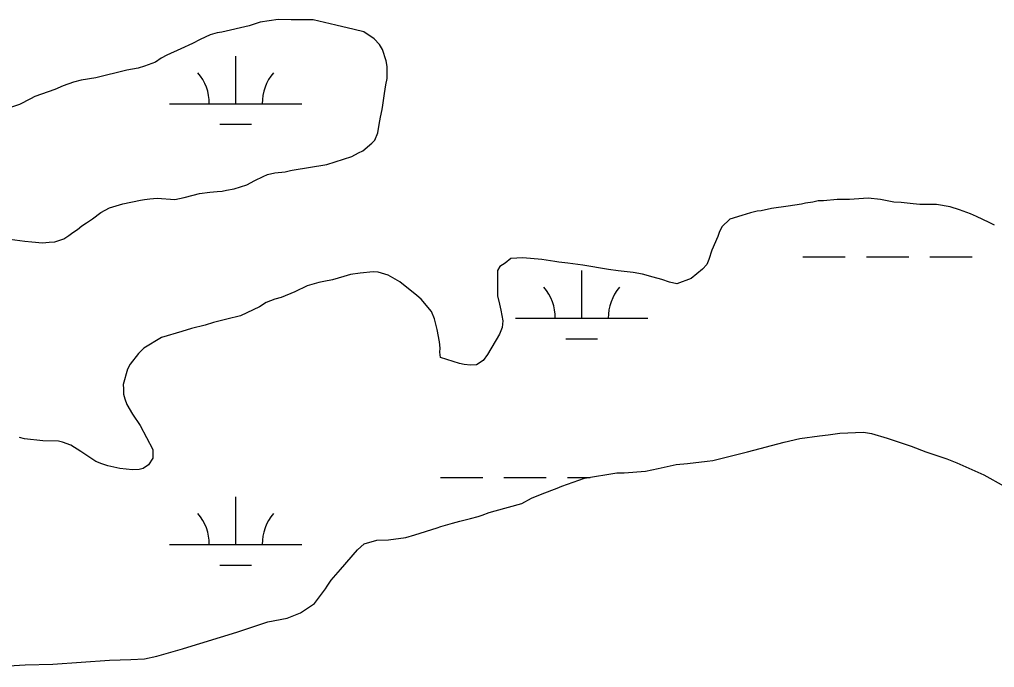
# Model space of a CAD drawing. Extents: x 3177185 to 3215018, y 812988 to 838321.
# Drawn here: x 3202844 to 3203581, y 829719 to 830208 of the extents above; entities that cross this region are included whole.
import ezdxf

# ---------------------------------------------------------------- set-up
doc = ezdxf.new("R2010")
doc.units = 0
doc.layers.add('V-WETL-SWMP', color=7, linetype='Continuous')

msp = doc.modelspace()

# ---------------------------------------------------------------- linework, layer by layer
at = {"layer": 'V-WETL-SWMP'}
for p, q in [((3203026.01, 830205.68), (3203017.67, 830202.99)), ((3203039.68, 830207.71), (3203026.01, 830205.68)), ((3203049.37, 830207.39), (3203039.68, 830207.71)), ((3203066.05, 830207.43), (3203049.37, 830207.39)), ((3203083.08, 830203.46), (3203066.05, 830207.43)), ((3203097.11, 830200.15), (3203083.08, 830203.46)), ((3202988.31, 830196.25), (3202980.64, 830192.56)), ((3202993.65, 830197.6), (3202988.31, 830196.25)), ((3202996.98, 830198.27), (3202993.65, 830197.6)), ((3203017.67, 830202.99), (3202996.98, 830198.27)), ((3203104.46, 830198.5), (3203097.11, 830200.15)), ((3203112.14, 830193.17), (3203104.46, 830198.5)), ((3202974.97, 830189.55), (3202965.97, 830185.52)), ((3202980.64, 830192.56), (3202974.97, 830189.55)), ((3203116.16, 830188.84), (3203112.14, 830193.17)), ((3203118.5, 830185.18), (3203116.16, 830188.84)), ((3202965.97, 830185.52), (3202955.63, 830180.83)), ((3203121.19, 830176.5), (3203118.5, 830185.18)), ((3202946.96, 830175.47), (3202938.63, 830172.45)), ((3202951.3, 830178.48), (3202946.96, 830175.47)), ((3202955.63, 830180.83), (3202951.3, 830178.48)), ((3203007.58, 830144.04), (3203007.58, 830180.04)), ((3203121.87, 830172.17), (3203121.19, 830176.5)), ((3202925.28, 830169.42), (3202901.93, 830163.7)), ((3202933.95, 830171.11), (3202925.28, 830169.42)), ((3202938.63, 830172.45), (3202933.95, 830171.11)), ((3203121.89, 830163.15), (3203121.87, 830172.17)), ((3202884.91, 830160.32), (3202877.24, 830157.64)), ((3202890.92, 830162), (3202884.91, 830160.32)), ((3202901.93, 830163.7), (3202890.92, 830162)), ((3203120.9, 830158.48), (3203121.89, 830163.15)), ((3202870.9, 830154.95), (3202855.9, 830149.58)), ((3202877.24, 830157.64), (3202870.9, 830154.95)), ((3203118.59, 830143.12), (3203119.91, 830151.8)), ((3203119.91, 830151.8), (3203120.9, 830158.48)), ((3202852.56, 830147.9), (3202844.23, 830143.55)), ((3202855.9, 830149.58), (3202852.56, 830147.9)), ((3202844.23, 830143.55), (3202838.22, 830141.53)), ((3202957.58, 830144.04), (3203057.58, 830144.04)), ((3203116.94, 830134.1), (3203118.26, 830139.78)), ((3203118.26, 830139.78), (3203118.59, 830143.12)), ((3203115.95, 830128.43), (3203116.94, 830134.1)), ((3202995.58, 830128.61), (3203019.58, 830128.61)), ((3203114.96, 830122.08), (3203115.95, 830128.43)), ((3203110.31, 830114.4), (3203112.64, 830116.74)), ((3203112.64, 830116.74), (3203114.96, 830122.08)), ((3203100.31, 830107.03), (3203103.64, 830108.71)), ((3203103.64, 830108.71), (3203110.31, 830114.4)), ((3203076.29, 830098.31), (3203095.31, 830104.35)), ((3203095.31, 830104.35), (3203100.31, 830107.03)), ((3203045.03, 830092.65), (3203049.04, 830093.66)), ((3203049.04, 830093.66), (3203050.27, 830093.91)), ((3203050.27, 830093.91), (3203076.29, 830098.31)), ((3203016.02, 830082.91), (3203022.02, 830086.26)), ((3203022.02, 830086.26), (3203028.35, 830089.28)), ((3203028.35, 830089.28), (3203031.69, 830090.62)), ((3203031.69, 830090.62), (3203037.02, 830091.97)), ((3203037.02, 830091.97), (3203045.03, 830092.65)), ((3202993.66, 830077.86), (3202997.33, 830078.2)), ((3202997.33, 830078.2), (3203000.67, 830078.88)), ((3203000.67, 830078.88), (3203006.34, 830079.89)), ((3203006.34, 830079.89), (3203016.02, 830082.91)), ((3202922.25, 830068.7), (3202935.6, 830071.4)), ((3202935.6, 830071.4), (3202938.6, 830071.74)), ((3202938.6, 830071.74), (3202942.61, 830072.41)), ((3202942.61, 830072.41), (3202948.28, 830072.76)), ((3202948.28, 830072.76), (3202961.63, 830071.79)), ((3202961.63, 830071.79), (3202968.64, 830073.47)), ((3202968.64, 830073.47), (3202975.31, 830075.15)), ((3202975.31, 830075.15), (3202980.31, 830076.5)), ((3202980.31, 830076.5), (3202987.99, 830077.51)), ((3202987.99, 830077.51), (3202993.66, 830077.86)), ((3203447.61, 830070.8), (3203443.61, 830069.79)), ((3203451.62, 830070.81), (3203447.61, 830070.8)), ((3203461.96, 830071.83), (3203451.62, 830070.81)), ((3203471.31, 830071.85), (3203461.96, 830071.83)), ((3203485.33, 830072.88), (3203471.31, 830071.85)), ((3203494.67, 830071.9), (3203485.33, 830072.88)), ((3203504.69, 830069.92), (3203494.67, 830071.9)), ((3202905.58, 830061.99), (3202912.25, 830065.67)), ((3202912.25, 830065.67), (3202917.25, 830067.02)), ((3202917.25, 830067.02), (3202922.25, 830068.7)), ((3203404.57, 830063.36), (3203401.57, 830063.02)), ((3203412.24, 830065.05), (3203404.57, 830063.36)), ((3203424.92, 830066.75), (3203412.24, 830065.05)), ((3203434.93, 830068.44), (3203424.92, 830066.75)), ((3203437.94, 830069.11), (3203434.93, 830068.44)), ((3203443.61, 830069.79), (3203437.94, 830069.11)), ((3203510.37, 830069.59), (3203504.69, 830069.92)), ((3203519.38, 830068.61), (3203510.37, 830069.59)), ((3203524.39, 830067.95), (3203519.38, 830068.61)), ((3203537.07, 830067.98), (3203524.39, 830067.95)), ((3203547.42, 830066.33), (3203537.07, 830067.98)), ((3203554.44, 830064.01), (3203547.42, 830066.33)), ((3203562.79, 830061.03), (3203554.44, 830064.01)), ((3202894.92, 830054.29), (3202899.25, 830057.3)), ((3202899.25, 830057.3), (3202905.58, 830061.99)), ((3203380.89, 830056.97), (3203374.89, 830051.29)), ((3203389.89, 830059.66), (3203380.89, 830056.97)), ((3203396.56, 830061.68), (3203389.89, 830059.66)), ((3203401.57, 830063.02), (3203396.56, 830061.68)), ((3203567.13, 830059.03), (3203562.79, 830061.03)), ((3203576.82, 830054.38), (3203567.13, 830059.03)), ((3202884.58, 830046.92), (3202887.92, 830049.27)), ((3202887.92, 830049.27), (3202891.25, 830051.94)), ((3202891.25, 830051.94), (3202894.92, 830054.29)), ((3203374.89, 830051.29), (3203372.9, 830046.94)), ((3203580.83, 830052.38), (3203576.82, 830054.38)), ((3202836.86, 830041.82), (3202848.22, 830040.51)), ((3202870.91, 830039.89), (3202877.58, 830042.24)), ((3202877.58, 830042.24), (3202881.58, 830044.58)), ((3202881.58, 830044.58), (3202884.58, 830046.92)), ((3203371.9, 830043.94), (3203367.25, 830033.58)), ((3203372.9, 830046.94), (3203371.9, 830043.94)), ((3202848.22, 830040.51), (3202853.56, 830039.85)), ((3202853.56, 830039.85), (3202861.57, 830039.2)), ((3202861.57, 830039.2), (3202866.57, 830039.54)), ((3202866.57, 830039.54), (3202870.91, 830039.89)), ((3203215.4, 830027.26), (3203211.06, 830023.91)), ((3203224.41, 830027.94), (3203215.4, 830027.26)), ((3203238.76, 830026.64), (3203224.41, 830027.94)), ((3203248.78, 830024.99), (3203238.76, 830026.64)), ((3203364.93, 830026.57), (3203363.6, 830022.89)), ((3203367.25, 830033.58), (3203364.93, 830026.57)), ((3203436.08, 830028.6), (3203468.08, 830028.6)), ((3203484.08, 830028.6), (3203516.08, 830028.6)), ((3203532.08, 830028.6), (3203564.08, 830028.6)), ((3203207.06, 830021.23), (3203205.4, 830018.22)), ((3203211.06, 830023.91), (3203207.06, 830021.23)), ((3203251.78, 830024.66), (3203248.78, 830024.99)), ((3203258.46, 830023.67), (3203251.78, 830024.66)), ((3203269.81, 830022.36), (3203258.46, 830023.67)), ((3203289.18, 830019.06), (3203269.81, 830022.36)), ((3203360.27, 830019.21), (3203351.61, 830012.19)), ((3203363.6, 830022.89), (3203360.27, 830019.21)), ((3203089.26, 830013.64), (3203080.58, 830011.29)), ((3203094.26, 830015.32), (3203089.26, 830013.64)), ((3203101.6, 830016.34), (3203094.26, 830015.32)), ((3203111.28, 830017.36), (3203101.6, 830016.34)), ((3203115.28, 830017.03), (3203111.28, 830017.36)), ((3203122.63, 830014.71), (3203115.28, 830017.03)), ((3203131.65, 830009.72), (3203122.63, 830014.71)), ((3203205.4, 830018.22), (3203205.44, 829999.2)), ((3203269.01, 829982.17), (3203269.01, 830018.17)), ((3203296.52, 830018.08), (3203289.18, 830019.06)), ((3203307.87, 830016.77), (3203296.52, 830018.08)), ((3203314.89, 830015.45), (3203307.87, 830016.77)), ((3203322.9, 830013.13), (3203314.89, 830015.45)), ((3203329.58, 830011.47), (3203322.9, 830013.13)), ((3203351.61, 830012.19), (3203340.94, 830008.16)), ((3203061.57, 830006.57), (3203052.23, 830002.22)), ((3203070.24, 830009.26), (3203061.57, 830006.57)), ((3203074.24, 830009.94), (3203070.24, 830009.26)), ((3203080.58, 830011.29), (3203074.24, 830009.94)), ((3203144.36, 829999.4), (3203131.65, 830009.72)), ((3203335.26, 830009.48), (3203329.58, 830011.47)), ((3203340.94, 830008.16), (3203335.26, 830009.48)), ((3203041.89, 829997.85), (3203037.22, 829996.51)), ((3203052.23, 830002.22), (3203041.89, 829997.85)), ((3203147.7, 829996.74), (3203144.36, 829999.4)), ((3203205.44, 829999.2), (3203206.79, 829992.86)), ((3203025.55, 829990.81), (3203011.21, 829984.11)), ((3203030.55, 829994.16), (3203025.55, 829990.81)), ((3203037.22, 829996.51), (3203030.55, 829994.16)), ((3203155.4, 829987.41), (3203147.7, 829996.74)), ((3203206.79, 829992.86), (3203207.8, 829988.19)), ((3203011.21, 829984.11), (3203000.87, 829981.41)), ((3203157.75, 829981.74), (3203155.4, 829987.41)), ((3203207.8, 829988.19), (3203209.49, 829980.18)), ((3202984.53, 829977.04), (3202974.19, 829974.35)), ((3202990.87, 829979.06), (3202984.53, 829977.04)), ((3203000.87, 829981.41), (3202990.87, 829979.06)), ((3203159.77, 829973.73), (3203157.75, 829981.74)), ((3203208.83, 829975.17), (3203206.84, 829970.16)), ((3203209.49, 829980.18), (3203208.83, 829975.17)), ((3203219.01, 829982.17), (3203319.01, 829982.17)), ((3202951.5, 829967.63), (3202938.17, 829959.59)), ((3202966.85, 829972.33), (3202951.5, 829967.63)), ((3202974.19, 829974.35), (3202966.85, 829972.33)), ((3203161.46, 829964.39), (3203159.77, 829973.73)), ((3203206.84, 829970.16), (3203197.86, 829954.79)), ((3203162.13, 829959.72), (3203161.46, 829964.39)), ((3203257.01, 829966.74), (3203281.01, 829966.74)), ((3202934.17, 829955.57), (3202927.85, 829947.55)), ((3202938.17, 829959.59), (3202934.17, 829955.57)), ((3203161.81, 829956.72), (3203162.13, 829959.72)), ((3203162.15, 829952.71), (3203161.81, 829956.72)), ((3203197.86, 829954.79), (3203194.53, 829950.44)), ((3202927.85, 829947.55), (3202925.85, 829943.87)), ((3203176.51, 829948.07), (3203162.15, 829952.71)), ((3203180.18, 829947.41), (3203176.51, 829948.07)), ((3203184.86, 829946.75), (3203180.18, 829947.41)), ((3203189.53, 829947.09), (3203184.86, 829946.75)), ((3203194.53, 829950.44), (3203189.53, 829947.09)), ((3202925.85, 829943.87), (3202922.54, 829932.19)), ((3202922.54, 829932.19), (3202922.88, 829928.85)), ((3202922.88, 829928.85), (3202922.89, 829924.84)), ((3202922.89, 829924.84), (3202923.9, 829921.51)), ((3202923.9, 829921.51), (3202925.24, 829917.17)), ((3202925.24, 829917.17), (3202929.59, 829909.84)), ((3202929.59, 829909.84), (3202935.29, 829901.17)), ((3202935.29, 829901.17), (3202945, 829883.17)), ((3203448.55, 829893.48), (3203455.22, 829894.16)), ((3203455.22, 829894.16), (3203463.9, 829895.51)), ((3203463.9, 829895.51), (3203481.92, 829896.22)), ((3203481.92, 829896.22), (3203487.93, 829895.23)), ((3203487.93, 829895.23), (3203499.62, 829891.58)), ((3202847.86, 829891.31), (3202844.18, 829892.3)), ((3202861.88, 829889.67), (3202847.86, 829891.31)), ((3202873.56, 829889.36), (3202861.88, 829889.67)), ((3202876.57, 829888.7), (3202873.56, 829889.36)), ((3202882.91, 829886.37), (3202876.57, 829888.7)), ((3203394.17, 829881.35), (3203421.86, 829888.75)), ((3203421.86, 829888.75), (3203433.87, 829891.44)), ((3203433.87, 829891.44), (3203448.55, 829893.48)), ((3203499.62, 829891.58), (3203507.3, 829889.26)), ((3203507.3, 829889.26), (3203517.99, 829885.61)), ((3202890.6, 829881.72), (3202882.91, 829886.37)), ((3202901.97, 829874.06), (3202890.6, 829881.72)), ((3202945, 829883.17), (3202945.02, 829876.49)), ((3203368.15, 829874.95), (3203394.17, 829881.35)), ((3203517.99, 829885.61), (3203529.01, 829881.3)), ((3203529.01, 829881.3), (3203544.71, 829875.99)), ((3202906.31, 829872.41), (3202901.97, 829874.06)), ((3202910.98, 829870.75), (3202906.31, 829872.41)), ((3202945.02, 829876.49), (3202941.69, 829871.48)), ((3203326.77, 829868.86), (3203340.45, 829871.89)), ((3203340.45, 829871.89), (3203348.79, 829872.57)), ((3203348.79, 829872.57), (3203363.81, 829874.28)), ((3203363.81, 829874.28), (3203368.15, 829874.95)), ((3203544.71, 829875.99), (3203552.4, 829873)), ((3203552.4, 829873), (3203572.77, 829864.03)), ((3202920, 829868.76), (3202910.98, 829870.75)), ((3202929.68, 829867.78), (3202920, 829868.76)), ((3202934.69, 829868.13), (3202929.68, 829867.78)), ((3202937.69, 829868.8), (3202934.69, 829868.13)), ((3202941.69, 829871.48), (3202937.69, 829868.8)), ((3203271.05, 829861.4), (3203295.4, 829865.45)), ((3203295.4, 829865.45), (3203301.08, 829865.47)), ((3203301.08, 829865.47), (3203317.1, 829866.83)), ((3203317.1, 829866.83), (3203326.77, 829868.86)), ((3203162.17, 829862.1), (3203194.17, 829862.1)), ((3203210.17, 829862.1), (3203242.17, 829862.1)), ((3203254.04, 829855.35), (3203271.05, 829861.4)), ((3203258.17, 829862.1), (3203275.29, 829862.1)), ((3203572.77, 829864.03), (3203588.15, 829855.38)), ((3203239.03, 829849.65), (3203250.37, 829854.01)), ((3203250.37, 829854.01), (3203254.04, 829855.35)), ((3203007.58, 829811.36), (3203007.58, 829847.36)), ((3203223.69, 829842.27), (3203231.02, 829846.29)), ((3203231.02, 829846.29), (3203239.03, 829849.65)), ((3203193.67, 829833.53), (3203199, 829835.55)), ((3203199, 829835.55), (3203203.67, 829836.89)), ((3203203.67, 829836.89), (3203223.69, 829842.27)), ((3203171.32, 829827.48), (3203176.99, 829829.16)), ((3203176.99, 829829.16), (3203185, 829831.18)), ((3203185, 829831.18), (3203190.67, 829832.52)), ((3203190.67, 829832.52), (3203193.67, 829833.53)), ((3203142.97, 829818.74), (3203159.64, 829824.12)), ((3203159.64, 829824.12), (3203162.64, 829825.12)), ((3203162.64, 829825.12), (3203171.32, 829827.48)), ((3203104.6, 829811.98), (3203114.27, 829814.67)), ((3203114.27, 829814.67), (3203122.95, 829815.03)), ((3203122.95, 829815.03), (3203135.96, 829816.72)), ((3203135.96, 829816.72), (3203142.97, 829818.74)), ((3202957.58, 829811.36), (3203057.58, 829811.36)), ((3203086.61, 829792.59), (3203099.6, 829807.3)), ((3203099.6, 829807.3), (3203104.6, 829811.98)), ((3202995.58, 829795.93), (3203019.58, 829795.93)), ((3203079.62, 829784.56), (3203086.61, 829792.59)), ((3203076.63, 829779.88), (3203079.62, 829784.56)), ((3203067.17, 829766.81), (3203075.38, 829777.84)), ((3203075.38, 829777.84), (3203076.63, 829779.88)), ((3203056.5, 829759.77), (3203067.17, 829766.81)), ((3203031.81, 829753.05), (3203046.49, 829755.75)), ((3203046.49, 829755.75), (3203056.5, 829759.77)), ((3203008.39, 829745.33), (3203031.81, 829753.05)), ((3202968.08, 829732.88), (3203008.39, 829745.33)), ((3202953.24, 829728.56), (3202967.25, 829732.59)), ((3202967.25, 829732.59), (3202968.08, 829732.88)), ((3202912.19, 829724.13), (3202928.21, 829724.5)), ((3202928.21, 829724.5), (3202938.56, 829725.19)), ((3202938.56, 829725.19), (3202947.9, 829727.21)), ((3202947.9, 829727.21), (3202953.24, 829728.56)), ((3202818.08, 829718.6), (3202848.45, 829720.66)), ((3202848.45, 829720.66), (3202869.47, 829721.04)), ((3202869.47, 829721.04), (3202912.19, 829724.13))]:
    msp.add_line(p, q, dxfattribs=at)
for centre, start, end in [((3202952.34, 830144.51), 359.22818, 40.77184), ((3203062.82, 830144.51), 139.22818, 180.77184), ((3203213.77, 829982.65), 359.22818, 40.77184), ((3203324.26, 829982.65), 139.22818, 180.77184), ((3202952.34, 829811.84), 359.22818, 40.77184), ((3203062.82, 829811.84), 139.22818, 180.77184)]:
    msp.add_arc(centre, 35.25, start, end, dxfattribs=at)

doc.saveas('drawing.dxf')
